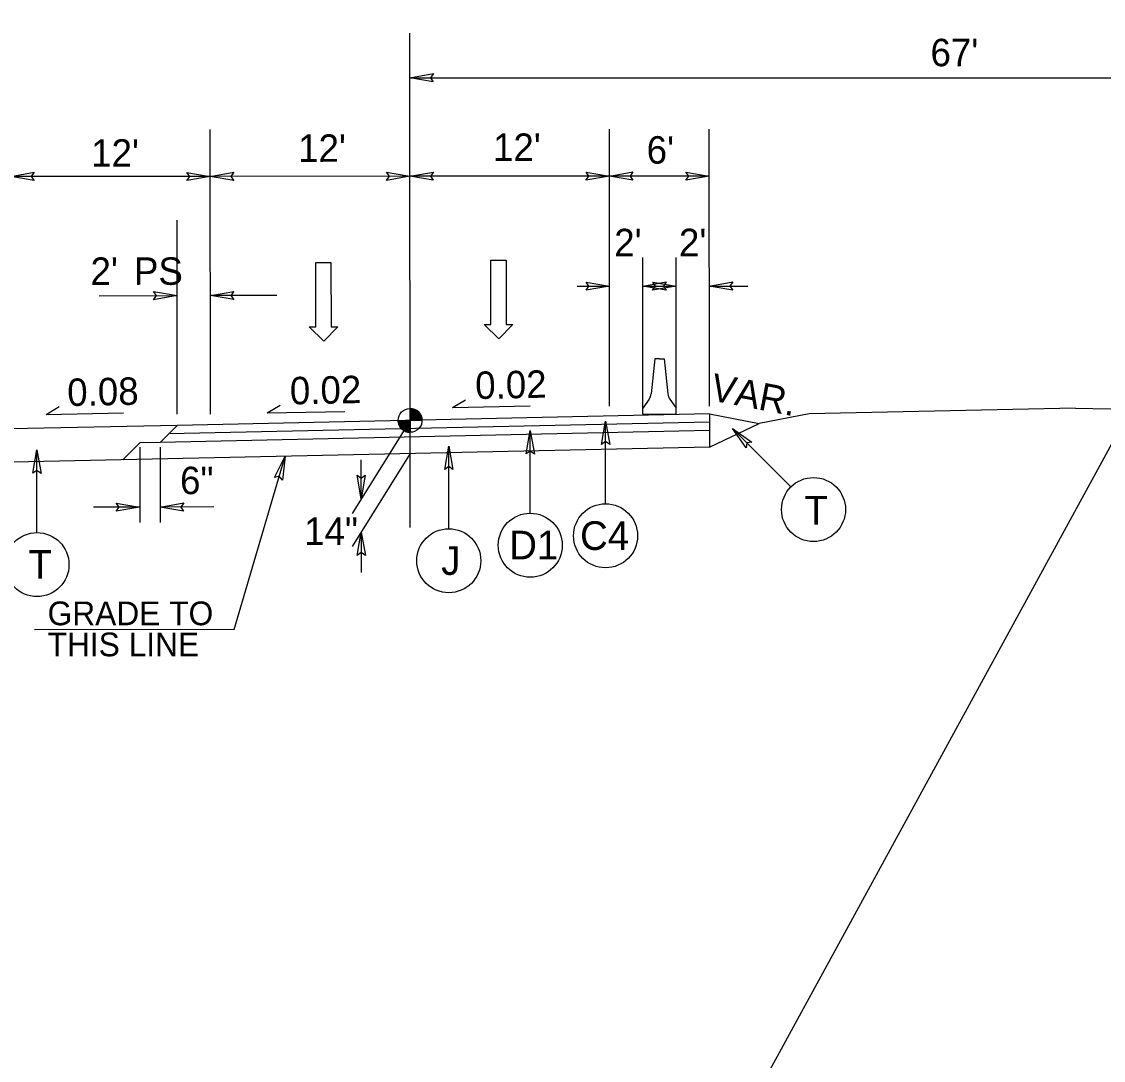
# Model space of a CAD drawing. Extents: x 2241081 to 2251104, y 658534 to 663427.
# Drawn here: x 2245856 to 2246181.2, y 661026.5 to 661338.7 of the extents above; entities that cross this region are included whole.
import ezdxf

# ---------------------------------------------------------------- set-up
doc = ezdxf.new("R2010")
doc.units = 0
for name, color, linetype in [('Old_Level_11', 7, 'Continuous'), ('Old_Level_2', 7, 'Continuous'), ('Old_Level_3', 7, 'Continuous'), ('Prop Dimension Text', 7, 'Continuous'), ('Prop Lane Arrow CELL', 7, 'Continuous'), ('Typical Arrow Superelevation CELL', 7, 'Continuous'), ('Typical Berm Information CELL', 7, 'Continuous'), ('Typical Grade Point Symbol CELL', 7, 'Continuous'), ('Typical ID Circle CELL', 7, 'Continuous'), ('Typical Median Barrier CELL', 7, 'Continuous'), ('Typical Terminator CELL', 7, 'Continuous'), ('Typical Text Centerline CELL', 7, 'Continuous'), ('Typical Text ID Circle CELL', 7, 'Continuous')]:
    doc.layers.add(name, color=color, linetype=linetype)

msp = doc.modelspace()

# ---------------------------------------------------------------- linework, layer by layer
at = {"layer": 'Old_Level_11'}
msp.add_line((2245919.93, 661156), (2245935.21, 661208.08), dxfattribs=at)
at = {"layer": 'Old_Level_2'}
for p, q in [((2245215.42, 659438.44), (2247357.78, 663362.06)), ((2246172.79, 661222.54), (2246092.79, 661220.83)), ((2246172.79, 661222.54), (2246253.15, 661220.92)), ((2246062.79, 661218.36), (2245900.29, 661214.89)), ((2246062.79, 661220.81), (2245902.79, 661217.38)), ((2246062.79, 661220.81), (2246077.74, 661217.93)), ((2246062.79, 661220.81), (2246062.79, 661210.81)), ((2246062.79, 661210.81), (2246077.74, 661217.93)), ((2246092.79, 661220.83), (2246077.74, 661217.93)), ((2245902.79, 661217.38), (2245852.79, 661216.31)), ((2245902.79, 661217.38), (2245897.69, 661212.28)), ((2246062.79, 661215.82), (2245897.69, 661212.28)), ((2246073.79, 661216.05), (2246073.79, 661216.05)), ((2245891.57, 661212.15), (2245886.45, 661207.03)), ((2245897.69, 661212.28), (2245891.57, 661212.15)), ((2246062.79, 661210.81), (2245831.89, 661205.86))]:
    msp.add_line(p, q, dxfattribs=at)
at = {"layer": 'Prop Dimension Text'}
for p, q in [((2245972.73, 661321.89), (2246305.23, 661321.89)), ((2245912.79, 661220.72), (2245912.74, 661306.31)), ((2246032.79, 661223.18), (2246032.74, 661306.38)), ((2246062.79, 661223.2), (2246062.74, 661306.4)), ((2245912.74, 661292.24), (2245852.74, 661292.2)), ((2245972.74, 661292.27), (2245912.74, 661292.24)), ((2246032.74, 661292.31), (2245972.74, 661292.27)), ((2246062.74, 661292.33), (2246032.74, 661292.31)), ((2245902.79, 661220.71), (2245902.75, 661279.04)), ((2246042.79, 661220.8), (2246042.76, 661267.84)), ((2246052.79, 661220.8), (2246052.76, 661267.85)), ((2246022.99, 661259.25), (2246032.76, 661259.26)), ((2246042.76, 661259.26), (2246052.76, 661259.27)), ((2246062.76, 661259.28), (2246074.35, 661259.28)), ((2245879.31, 661256.37), (2245902.74, 661256.38)), ((2245932.72, 661256.4), (2245912.77, 661256.39)), ((2245972.79, 661218.88), (2245955.38, 661190.94)), ((2245891.57, 661210.82), (2245891.57, 661188.21)), ((2245897.69, 661210.82), (2245897.69, 661188.21)), ((2245972.79, 661208.88), (2245955.39, 661180.94)), ((2245958.12, 661195.34), (2245958.12, 661206.98)), ((2245891.51, 661192.83), (2245877.65, 661192.82)), ((2245913.84, 661192.85), (2245897.69, 661192.84)), ((2245958.12, 661185.33), (2245958.12, 661173.16)), ((2245919.93, 661156), (2245859.93, 661155.97))]:
    msp.add_line(p, q, dxfattribs=at)
at = {"layer": 'Prop Lane Arrow CELL'}
for p, q in [((2245997.12, 661247.74), (2245997.11, 661267.03)), ((2245997.11, 661267.03), (2246001.66, 661267.03)), ((2246001.66, 661267.03), (2246001.67, 661247.74)), ((2245944.49, 661247.03), (2245944.48, 661266.33)), ((2245944.48, 661266.33), (2245949.02, 661266.33)), ((2245949.02, 661266.33), (2245949.04, 661247.04)), ((2245946.83, 661242.69), (2245942.42, 661247.03)), ((2245942.42, 661247.03), (2245944.49, 661247.03)), ((2245951.1, 661247.04), (2245946.83, 661242.69)), ((2245949.04, 661247.04), (2245951.1, 661247.04)), ((2245995.06, 661247.73), (2245997.12, 661247.74)), ((2245999.47, 661243.4), (2245995.06, 661247.73)), ((2246003.74, 661247.74), (2245999.47, 661243.4)), ((2246001.67, 661247.74), (2246003.74, 661247.74))]:
    msp.add_line(p, q, dxfattribs=at)
at = {"layer": 'Typical Arrow Superelevation CELL'}
for p, q in [((2245985.57, 661222.75), (2245989.48, 661225.11)), ((2245863.37, 661220.64), (2245867.28, 661223.01)), ((2245863.37, 661220.64), (2245886.67, 661221.11)), ((2245929.85, 661221.12), (2245933.76, 661223.49)), ((2245929.85, 661221.12), (2245953.15, 661221.59)), ((2245985.57, 661222.75), (2246008.87, 661223.21))]:
    msp.add_line(p, q, dxfattribs=at)
at = {"layer": 'Typical Grade Point Symbol CELL'}
for p, q in [((2245972.8, 661222.46), (2245972.79, 661218.88)), ((2245972.79, 661218.88), (2245972.8, 661222.46)), ((2245969.21, 661218.88), (2245972.79, 661218.88)), ((2245972.79, 661218.88), (2245972.79, 661215.3)), ((2245976.37, 661218.88), (2245972.79, 661218.88))]:
    msp.add_line(p, q, dxfattribs=at)
for points in [[(2245972.84, 661218.88), (2245972.84, 661222.46), (2245972.84, 661222.46)], [(2245972.92, 661218.88), (2245972.92, 661222.46)], [(2245972.99, 661218.88), (2245972.99, 661222.45)], [(2245973.06, 661218.88), (2245973.06, 661222.45)], [(2245973.13, 661218.88), (2245973.13, 661222.45)], [(2245973.2, 661218.88), (2245973.2, 661222.44)], [(2245973.27, 661218.88), (2245973.27, 661222.43)], [(2245973.35, 661218.88), (2245973.35, 661222.41)], [(2245973.42, 661218.88), (2245973.42, 661222.41)], [(2245973.49, 661218.88), (2245973.49, 661222.39)], [(2245973.56, 661218.88), (2245973.56, 661222.38)], [(2245973.63, 661218.88), (2245973.63, 661222.36)], [(2245973.7, 661218.88), (2245973.7, 661222.34)], [(2245973.78, 661218.88), (2245973.78, 661222.32)], [(2245973.85, 661218.88), (2245973.85, 661222.3)], [(2245973.92, 661218.88), (2245973.92, 661222.28)], [(2245973.99, 661218.88), (2245973.99, 661222.26)], [(2245974.06, 661218.88), (2245974.06, 661222.23)], [(2245974.13, 661218.88), (2245974.13, 661222.2)], [(2245974.2, 661218.88), (2245974.2, 661222.17)], [(2245974.28, 661218.88), (2245974.28, 661222.14)], [(2245974.35, 661218.88), (2245974.35, 661222.1)], [(2245974.42, 661218.88), (2245974.42, 661222.07)], [(2245974.49, 661218.88), (2245974.49, 661222.03)], [(2245974.56, 661218.88), (2245974.56, 661221.99)], [(2245974.63, 661218.88), (2245974.63, 661221.95)], [(2245974.71, 661218.88), (2245974.71, 661221.91)], [(2245974.78, 661218.88), (2245974.78, 661221.86)], [(2245974.85, 661218.88), (2245974.85, 661221.81)], [(2245974.92, 661218.88), (2245974.92, 661221.76)], [(2245974.99, 661218.88), (2245974.99, 661221.71)], [(2245975.06, 661218.88), (2245975.06, 661221.65)], [(2245975.14, 661218.88), (2245975.14, 661221.59)], [(2245975.21, 661218.88), (2245975.21, 661221.52)], [(2245975.28, 661218.88), (2245975.28, 661221.46)], [(2245975.35, 661218.88), (2245975.35, 661221.39)], [(2245975.42, 661218.88), (2245975.42, 661221.31)], [(2245975.49, 661218.88), (2245975.49, 661221.23)], [(2245975.57, 661218.88), (2245975.57, 661221.14)], [(2245975.64, 661218.88), (2245975.64, 661221.05)], [(2245975.71, 661218.88), (2245975.71, 661220.96)], [(2245969.25, 661218.37), (2245969.25, 661218.88)], [(2245969.32, 661218.01), (2245969.32, 661218.88)], [(2245969.39, 661217.76), (2245969.39, 661218.88)], [(2245969.46, 661217.56), (2245969.46, 661218.88)], [(2245969.53, 661217.39), (2245969.53, 661218.88)], [(2245969.61, 661217.24), (2245969.61, 661218.88)], [(2245969.68, 661217.12), (2245969.68, 661218.88)], [(2245969.75, 661217), (2245969.75, 661218.88)], [(2245969.82, 661216.88), (2245969.82, 661218.88)], [(2245969.89, 661216.78), (2245969.89, 661218.88)], [(2245969.96, 661216.69), (2245969.96, 661218.88)], [(2245970.04, 661216.6), (2245970.04, 661218.88)], [(2245970.11, 661216.51), (2245970.11, 661218.88)], [(2245970.18, 661216.43), (2245970.18, 661218.88)], [(2245970.25, 661216.36), (2245970.25, 661218.88)], [(2245970.32, 661216.29), (2245970.32, 661218.88)], [(2245970.39, 661216.22), (2245970.39, 661218.88)], [(2245970.47, 661216.16), (2245970.47, 661218.88)], [(2245970.54, 661216.1), (2245970.54, 661218.88)], [(2245970.61, 661216.04), (2245970.61, 661218.88)], [(2245970.68, 661215.99), (2245970.68, 661218.88)], [(2245970.75, 661215.94), (2245970.75, 661218.88)], [(2245970.82, 661215.89), (2245970.82, 661218.88)], [(2245970.9, 661215.84), (2245970.9, 661218.88)], [(2245970.97, 661215.8), (2245970.97, 661218.88)], [(2245971.04, 661215.76), (2245971.04, 661218.88)], [(2245971.11, 661215.72), (2245971.11, 661218.88)], [(2245971.18, 661215.68), (2245971.18, 661218.88)], [(2245971.25, 661215.65), (2245971.25, 661218.88)], [(2245971.32, 661215.62), (2245971.32, 661218.88)], [(2245971.4, 661215.59), (2245971.4, 661218.88)], [(2245971.47, 661215.56), (2245971.47, 661218.88)], [(2245971.54, 661215.52), (2245971.54, 661218.88)], [(2245971.61, 661215.5), (2245971.61, 661218.88)], [(2245971.68, 661215.48), (2245971.68, 661218.88)], [(2245971.75, 661215.45), (2245971.75, 661218.88)], [(2245971.83, 661215.44), (2245971.83, 661218.88)], [(2245971.9, 661215.41), (2245971.9, 661218.88)], [(2245971.97, 661215.4), (2245971.97, 661218.88)], [(2245972.04, 661215.38), (2245972.04, 661218.88)], [(2245972.11, 661215.36), (2245972.11, 661218.88)], [(2245972.18, 661215.35), (2245972.18, 661218.88)], [(2245972.26, 661215.34), (2245972.26, 661218.88)], [(2245972.33, 661215.33), (2245972.33, 661218.88)], [(2245972.4, 661215.33), (2245972.4, 661218.88)], [(2245972.47, 661215.32), (2245972.47, 661218.88)], [(2245972.54, 661215.31), (2245972.54, 661218.88)], [(2245972.61, 661215.31), (2245972.61, 661218.88)], [(2245972.69, 661215.3), (2245972.69, 661218.88)], [(2245972.76, 661215.3), (2245972.76, 661215.3), (2245972.76, 661218.88)], [(2245975.78, 661218.88), (2245975.78, 661220.85)], [(2245975.85, 661218.88), (2245975.85, 661220.74)], [(2245975.92, 661218.88), (2245975.92, 661220.62)], [(2245976, 661218.88), (2245976, 661220.48)], [(2245976.07, 661218.88), (2245976.07, 661220.33)], [(2245976.14, 661218.88), (2245976.14, 661220.16)], [(2245976.21, 661218.88), (2245976.21, 661219.95)], [(2245976.28, 661218.88), (2245976.28, 661219.69)], [(2245976.35, 661218.88), (2245976.35, 661219.27)]]:
    msp.add_lwpolyline(points, dxfattribs=at)
msp.add_circle((2245972.79, 661218.88), 3.58, dxfattribs=at)
for start, end in [(359.9905, 89.9905), (179.9905, 269.9905)]:
    msp.add_arc((2245972.79, 661218.88), 3.58, start, end, dxfattribs=at)
at = {"layer": 'Typical ID Circle CELL'}
for p, q in [((2246031.56, 661193.8), (2246031.56, 661218.66)), ((2246008.93, 661190.97), (2246008.93, 661215.82)), ((2246087.28, 661198.89), (2246069.7, 661216.46)), ((2245984.44, 661186.3), (2245984.44, 661211.16)), ((2245860.65, 661185.15), (2245860.65, 661210))]:
    msp.add_line(p, q, dxfattribs=at)
for centre in [(2246094.08, 661192.09), (2246031.56, 661184.19), (2246008.93, 661181.36), (2245860.65, 661175.53), (2245984.44, 661176.69)]:
    msp.add_circle(centre, 9.62, dxfattribs=at)
at = {"layer": 'Typical Median Barrier CELL'}
for p, q in [((2246046.4, 661237.35), (2246045.29, 661226.86)), ((2246047.78, 661237.35), (2246046.4, 661237.35)), ((2246047.78, 661237.35), (2246049.16, 661237.35)), ((2246049.16, 661237.35), (2246050.28, 661226.86)), ((2246044.69, 661225.24), (2246042.79, 661222.52)), ((2246050.88, 661225.24), (2246052.79, 661222.53)), ((2246042.79, 661220.8), (2246042.79, 661222.52)), ((2246047.79, 661221.49), (2246047.79, 661221.49)), ((2246052.79, 661220.8), (2246052.79, 661222.53)), ((2246042.79, 661220.8), (2246052.79, 661220.8))]:
    msp.add_line(p, q, dxfattribs=at)
for centre, start, end in [((2246041.86, 661227.22), 325.0388, 353.9796), ((2246053.71, 661227.22), 186.0902, 215.0286)]:
    msp.add_arc(centre, 3.45, start, end, dxfattribs=at)
at = {"layer": 'Typical Terminator CELL'}
for points in [[(2245979.76, 661320.68), (2245972.73, 661321.89), (2245979.8, 661323.14), (2245978.9, 661321.89)], [(2245859.78, 661290.99), (2245852.74, 661292.2), (2245859.81, 661293.46), (2245858.92, 661292.2)], [(2245905.71, 661293.44), (2245912.74, 661292.24), (2245905.68, 661290.98), (2245906.57, 661292.23)], [(2245919.78, 661291.03), (2245912.74, 661292.24), (2245919.81, 661293.49), (2245918.92, 661292.24)], [(2245965.71, 661293.48), (2245972.74, 661292.27), (2245965.68, 661291.02), (2245966.57, 661292.27)], [(2245979.78, 661291.07), (2245972.74, 661292.27), (2245979.81, 661293.53), (2245978.92, 661292.28)], [(2246025.71, 661293.52), (2246032.74, 661292.31), (2246025.68, 661291.06), (2246026.57, 661292.31)], [(2246039.78, 661291.1), (2246032.74, 661292.31), (2246039.81, 661293.56), (2246038.92, 661292.31)], [(2246055.71, 661293.54), (2246062.74, 661292.33), (2246055.68, 661291.07), (2246056.57, 661292.33)], [(2246025.73, 661260.46), (2246032.76, 661259.26), (2246025.7, 661258), (2246026.59, 661259.25)], [(2246049.8, 661258.06), (2246042.76, 661259.26), (2246049.83, 661260.52), (2246048.94, 661259.27)], [(2246045.73, 661260.48), (2246052.76, 661259.27), (2246045.7, 661258.02), (2246046.59, 661259.27)], [(2246069.8, 661258.07), (2246062.76, 661259.28), (2246069.83, 661260.53), (2246068.94, 661259.28)], [(2245895.71, 661257.59), (2245902.74, 661256.38), (2245895.68, 661255.13), (2245896.57, 661256.38)], [(2245919.8, 661255.18), (2245912.77, 661256.39), (2245919.83, 661257.64), (2245918.94, 661256.39)], [(2246030.35, 661211.63), (2246031.56, 661218.66), (2246032.81, 661211.59), (2246031.56, 661212.49)], [(2246007.72, 661208.79), (2246008.93, 661215.82), (2246010.18, 661208.76), (2246008.93, 661209.65)], [(2246073.82, 661210.63), (2246069.7, 661216.46), (2246075.58, 661212.35), (2246074.06, 661212.1)], [(2245983.23, 661204.13), (2245984.44, 661211.16), (2245985.69, 661204.09), (2245984.44, 661204.99)], [(2245859.44, 661202.97), (2245860.65, 661210), (2245861.9, 661202.93), (2245860.65, 661203.83)], [(2245932.07, 661201.67), (2245935.21, 661208.08), (2245934.42, 661200.94), (2245933.47, 661202.15)], [(2245959.33, 661202.37), (2245958.12, 661195.34), (2245956.87, 661202.41), (2245958.12, 661201.51)], [(2245884.48, 661194.04), (2245891.51, 661192.83), (2245884.44, 661191.58), (2245885.34, 661192.83)], [(2245904.72, 661191.63), (2245897.69, 661192.84), (2245904.75, 661194.09), (2245903.86, 661192.84)], [(2245956.91, 661178.3), (2245958.12, 661185.33), (2245959.37, 661178.26), (2245958.12, 661179.16)]]:
    msp.add_lwpolyline(points, close=True, dxfattribs=at)
at = {"layer": 'Typical Text Centerline CELL'}
msp.add_line((2245972.81, 661186.71), (2245972.72, 661335.26), dxfattribs=at)

# ---------------------------------------------------------------- texts
at = {"layer": 'Old_Level_3'}
for s, p in [('GRADE TO', (2245863.83, 661157.31)), ('THIS LINE', (2245863.83, 661147.97))]:
    msp.add_text(s, height=7.131, rotation=359.9999, dxfattribs=at).set_placement(p)
at = {"layer": 'Prop Dimension Text'}
for s, rotation, p in [("67'", 0.0349, (2246129.25, 661325.34)), ("12'", 0.0349, (2245876.93, 661295.14)), ("12'", 0.0349, (2245939.15, 661296.6)), ("12'", 0.0349, (2245997.73, 661296.87)), ("6'", 0.0349, (2246043.92, 661296.06)), ("2'", 0.0349, (2246034.18, 661268.22)), ("2'", 0.0349, (2246053.64, 661268.24)), ("2' ", 0.0349, (2245876.74, 661259.62)), ('PS', 0.0349, (2245889.79, 661259.63)), ('VAR.', 349.1057, (2246062.76, 661224.98)), ('6"', 0.0349, (2245903.66, 661196.71)), ('14"', 0.0349, (2245940.95, 661181.46))]:
    msp.add_text(s, height=8.25, rotation=rotation, dxfattribs=at).set_placement(p)
at = {"layer": 'Typical Berm Information CELL'}
for s, p in [('0.02 ', (2245992.46, 661225.29)), ('0.08 ', (2245869.82, 661223.18)), ('0.02 ', (2245936.74, 661223.67))]:
    msp.add_text(s, height=8.25, rotation=1.1459, dxfattribs=at).set_placement(p)
at = {"layer": 'Typical Text ID Circle CELL'}
for s, height, p in [('T', 8.61, (2246091.36, 661187.57)), ('C4', 8.608, (2246023.91, 661179.95)), ('D1', 8.608, (2246002.62, 661177.12)), ('T', 8.61, (2245858.08, 661171.3)), ('J', 8.61, (2245982.17, 661172.45))]:
    msp.add_text(s, height=height, rotation=359.9999, dxfattribs=at).set_placement(p)

doc.saveas('drawing.dxf')
